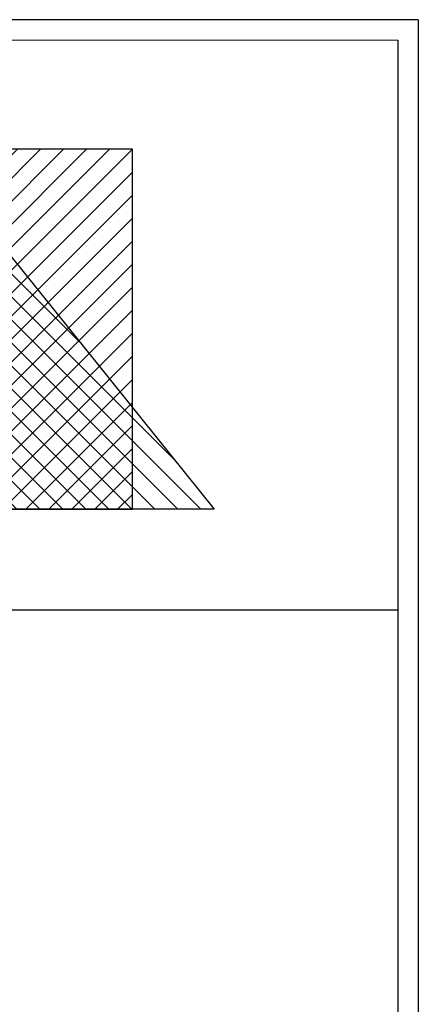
# Model space of a CAD drawing. Header units: millimetres. Extents: x 0 to 39025, y -31299 to 8400.
# Tile 382 of 382: x 16622 to 18568, y 3597 to 8400. Entities that reach past the tile are written whole.
import ezdxf

# ---------------------------------------------------------------- set-up
doc = ezdxf.new("R2010")
doc.units = ezdxf.units.MM
for name, color, linetype in [('FORMAT', 7, 'Continuous'), ('ODMIKI funkcionalni', 253, 'Continuous'), ('ODMIKI varnostni', 252, 'Continuous')]:
    doc.layers.add(name, color=color, linetype=linetype)

msp = doc.modelspace()

# ---------------------------------------------------------------- hatches: boundary and pattern name
at = {"layer": 'ODMIKI funkcionalni'}
h = msp.add_hatch(dxfattribs=at)
h.set_pattern_fill('ANSI31', color=256, scale=25)
h.set_pattern_definition([(45, (-1299.93, -3070.55), (-56.1266, 56.1266), [])])
h.paths.add_polyline_path([(15422, 6012.4), (15422, 7268), (16572, 7268), (16572, 6012.4), (17172, 6012.4), (17172, 7768), (15122, 7768), (15122, 6012.4)])
at = {"layer": 'ODMIKI varnostni'}
h = msp.add_hatch(dxfattribs=at)
h.set_pattern_fill('ANSI31', color=256, scale=25, angle=90)
h.set_pattern_definition([(135, (11728.22, -2241.71), (-56.1266, -56.1266), [])])
h.paths.add_polyline_path([(16572, 6012.4), (16572, 7255.4), (17572, 6012.4)])

# ---------------------------------------------------------------- linework, layer by layer
at = {"layer": 'FORMAT', "color": 7, "linetype": 'Continuous', "lineweight": 18, "ltscale": 27}
for p, q in [((0, 8400), (18568, 8400)), ((500, 8300), (18468, 8300))]:
    msp.add_line(p, q, dxfattribs=at)
at = {"layer": 'FORMAT', "ltscale": 27}
for p, q in [((18568, 8400), (18568, 0)), ((18468, 8300), (18468, 100)), ((10951.5, 5522), (18468, 5522))]:
    msp.add_line(p, q, dxfattribs=at)
at = {"layer": 'ODMIKI funkcionalni'}
msp.add_lwpolyline([(15422, 6012.4), (15422, 7268), (16572, 7268), (16572, 6012.4), (17172, 6012.4), (17172, 7768), (15122, 7768), (15122, 6012.4)], close=True, dxfattribs=at)
at = {"layer": 'ODMIKI varnostni'}
msp.add_line((18568, 8400), (14061.8, 8400), dxfattribs=at)
msp.add_lwpolyline([(16572, 6012.4), (16572, 7255.4), (17572, 6012.4)], close=True, dxfattribs=at)

doc.saveas('drawing.dxf')
